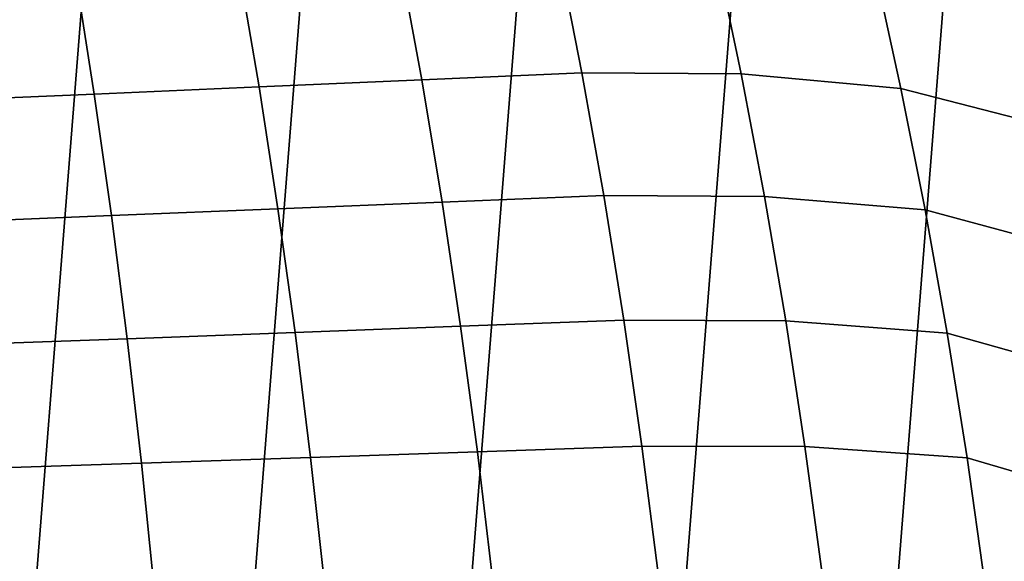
# Model space of a CAD drawing. Header units: metres. Extents: x -167 to 28, y -27 to 27.
# Tile 282 of 303: x 2.52 to 8.89, y 6.43 to 9.94. Entities that reach past the tile are written whole.
import ezdxf

# ---------------------------------------------------------------- set-up
doc = ezdxf.new("R2010")
doc.units = ezdxf.units.M
doc.layers.add('solid_12_065_021_XXX', color=7, linetype='CONTINUOUS')

msp = doc.modelspace()

# ---------------------------------------------------------------- linework, layer by layer
at = {"layer": 'solid_12_065_021_XXX'}
for points in [[(2.802653, 26.449375, 0.2), (-1.392003, -26.561003, 0.2), (-2.802653, -26.449375, 0.2), (1.392003, 26.561003, 0.2)], [(4.207098, 26.262609, 0.2), (0.022623, -26.597439, 0.2), (-1.392003, -26.561003, 0.2), (2.802653, 26.449375, 0.2)], [(5.599999, 26.00124, 0.2), (1.438912, -26.558498, 0.2), (0.022623, -26.597439, 0.2), (4.207098, 26.262609, 0.2)], [(6.976521, 25.666178, 0.2), (2.851502, -26.444155, 0.2), (1.438912, -26.558498, 0.2), (5.599999, 26.00124, 0.2)], [(8.333064, 25.258354, 0.2), (4.255505, -26.254814, 0.2), (2.851502, -26.444155, 0.2), (6.976521, 25.666178, 0.2)], [(9.666076, 24.778851, 0.2), (5.647253, -25.991018, 0.2), (4.255505, -26.254814, 0.2), (8.333064, 25.258354, 0.2)], [(10.971596, 24.229086, 0.2), (7.02309, -25.653473, 0.2), (5.647253, -25.991018, 0.2), (9.666076, 24.778851, 0.2)], [(12.24579, 23.610701, 0.2), (8.378925, -25.243179, 0.2), (7.02309, -25.653473, 0.2), (10.971596, 24.229086, 0.2)], [(13.485169, 22.925415, 0.2), (9.71078, -24.761368, 0.2), (8.378925, -25.243179, 0.2), (12.24579, 23.610701, 0.2)], [(4.979977, 10.327468, 148.045929), (3.938218, 10.278816, 148.555939), (4.07039, 9.50048, 148.862732), (5.12291, 9.546652, 148.354431)], [(6.006118, 10.374795, 147.507492), (4.979977, 10.327468, 148.045929), (5.12291, 9.546652, 148.354431), (6.160065, 9.591662, 147.817474)], [(7.190978, 9.585877, 147.271011), (7.027504, 10.367686, 146.963089), (6.006118, 10.374795, 147.507492), (6.160065, 9.591662, 147.817474)], [(7.027504, 10.367686, 146.963089), (7.190978, 9.585877, 147.271011), (8.224876, 9.490097, 146.729736), (8.055113, 10.264246, 146.429871)], [(3.938218, 10.278816, 148.555939), (2.881483, 10.229889, 149.036636), (3.003173, 9.454124, 149.341568), (4.07039, 9.50048, 148.862732)], [(8.055113, 10.264246, 146.429871), (8.224876, 9.490097, 146.729736), (9.282163, 9.217933, 146.223251), (9.105062, 10.00597, 145.929306)], [(2.881483, 10.229889, 149.036636), (1.81064, 10.180708, 149.487595), (1.92212, 9.407605, 149.790512), (3.003173, 9.454124, 149.341568)], [(6.160065, 9.591662, 147.817474), (5.12291, 9.546652, 148.354431), (5.254592, 8.754613, 148.638626), (6.301913, 8.796948, 148.103073)], [(7.341618, 8.7923, 147.554749), (7.190978, 9.585877, 147.271011), (6.160065, 9.591662, 147.817474), (6.301913, 8.796948, 148.103073)], [(7.190978, 9.585877, 147.271011), (7.341618, 8.7923, 147.554749), (8.38131, 8.704331, 147.006027), (8.224876, 9.490097, 146.729736)], [(4.07039, 9.50048, 148.862732), (3.003173, 9.454124, 149.341568), (3.115249, 8.66781, 149.622391), (4.19214, 8.711266, 149.145309)], [(5.12291, 9.546652, 148.354431), (4.07039, 9.50048, 148.862732), (4.19214, 8.711266, 149.145309), (5.254592, 8.754613, 148.638626)], [(3.003173, 9.454124, 149.341568), (1.92212, 9.407605, 149.790512), (2.024778, 8.624265, 150.069443), (3.115249, 8.66781, 149.622391)], [(8.224876, 9.490097, 146.729736), (8.38131, 8.704331, 147.006027), (9.444713, 8.418077, 146.493011), (9.282163, 9.217933, 146.223251)], [(6.301913, 8.796948, 148.103073), (5.254592, 8.754613, 148.638626), (5.374856, 7.952274, 148.898163), (6.43148, 7.991602, 148.363907)], [(7.479226, 7.987923, 147.813904), (7.341618, 8.7923, 147.554749), (6.301913, 8.796948, 148.103073), (6.43148, 7.991602, 148.363907)], [(5.254592, 8.754613, 148.638626), (4.19214, 8.711266, 149.145309), (4.303317, 7.912071, 149.403336), (5.374856, 7.952274, 148.898163)], [(7.341618, 8.7923, 147.554749), (7.479226, 7.987923, 147.813904), (8.524206, 7.907904, 147.258392), (8.38131, 8.704331, 147.006027)], [(3.115249, 8.66781, 149.622391), (2.024778, 8.624265, 150.069443), (2.118494, 7.831534, 150.324051), (3.217579, 7.87182, 149.878769)], [(4.19214, 8.711266, 149.145309), (3.115249, 8.66781, 149.622391), (3.217579, 7.87182, 149.878769), (4.303317, 7.912071, 149.403336)], [(8.38131, 8.704331, 147.006027), (8.524206, 7.907904, 147.258392), (9.592483, 7.607416, 146.73822), (9.444713, 8.418077, 146.493011)], [(6.43148, 7.991602, 148.363907), (5.374856, 7.952274, 148.898163), (5.483536, 7.140562, 149.132675), (6.548582, 7.17658, 148.59964)], [(7.603604, 7.173712, 148.048126), (7.479226, 7.987923, 147.813904), (6.43148, 7.991602, 148.363907), (6.548582, 7.17658, 148.59964)], [(7.479226, 7.987923, 147.813904), (7.603604, 7.173712, 148.048126), (8.653359, 7.101769, 147.486465), (8.524206, 7.907904, 147.258392)], [(4.303317, 7.912071, 149.403336), (3.217579, 7.87182, 149.878769), (3.310028, 7.067023, 150.110367), (4.403773, 7.103794, 149.636459)], [(5.374856, 7.952274, 148.898163), (4.303317, 7.912071, 149.403336), (4.403773, 7.103794, 149.636459), (5.483536, 7.140562, 149.132675)], [(8.524206, 7.907904, 147.258392), (8.653359, 7.101769, 147.486465), (9.725248, 6.786968, 146.958527), (9.592483, 7.607416, 146.73822)], [(3.217579, 7.87182, 149.878769), (2.118494, 7.831534, 150.324051), (2.203149, 7.03026, 150.554031), (3.310028, 7.067023, 150.110367)], [(5.483536, 7.140562, 149.132675), (4.403773, 7.103794, 149.636459), (4.49338, 6.287354, 149.844391), (5.58049, 6.320423, 149.341873)], [(6.548582, 7.17658, 148.59964), (5.483536, 7.140562, 149.132675), (5.58049, 6.320423, 149.341873), (6.653059, 6.352856, 148.809952)], [(7.71458, 6.350659, 148.257111), (7.603604, 7.173712, 148.048126), (6.548582, 7.17658, 148.59964), (6.653059, 6.352856, 148.809952)], [(7.603604, 7.173712, 148.048126), (7.71458, 6.350659, 148.257111), (8.768595, 6.286907, 147.689957), (8.653359, 7.101769, 147.486465)], [(4.403773, 7.103794, 149.636459), (3.310028, 7.067023, 150.110367), (3.392484, 6.254313, 150.316925), (4.49338, 6.287354, 149.844391)], [(8.653359, 7.101769, 147.486465), (8.768595, 6.286907, 147.689957), (9.842833, 5.95779, 147.153625), (9.725248, 6.786968, 146.958527)], [(3.310028, 7.067023, 150.110367), (2.203149, 7.03026, 150.554031), (2.278645, 6.221311, 150.759125), (3.392484, 6.254313, 150.316925)]]:
    msp.add_3dface(points, dxfattribs=at)

doc.saveas('drawing.dxf')
